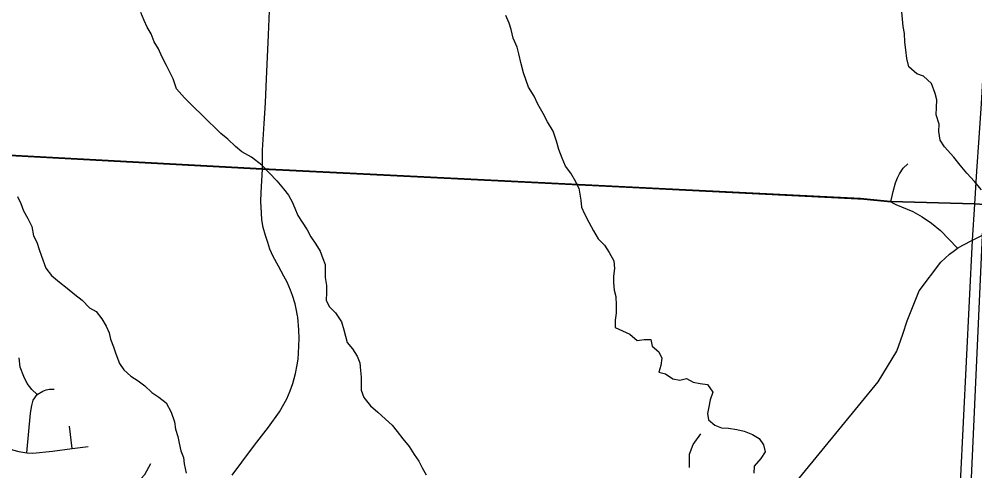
# Model space of a CAD drawing. Extents: x 114843 to 284848, y 317643 to 566895.
# Drawn here: x 206343 to 213915, y 447792 to 451370 of the extents above; entities that cross this region are included whole.
import ezdxf

# ---------------------------------------------------------------- set-up
doc = ezdxf.new("R2010")
doc.units = 0
for name, color, linetype in [('GM_X_City_Street', 7, 'Continuous'), ('GM_X_County', 7, 'Continuous'), ('GM_X_County_Road', 7, 'Continuous'), ('GM_X_Interstate_Route', 7, 'Continuous'), ('GM_X_Minor_River', 7, 'Continuous'), ('GM_X_Township', 7, 'Continuous'), ('GM_X_Township_Road', 7, 'Continuous')]:
    doc.layers.add(name, color=color, linetype=linetype)

msp = doc.modelspace()

# ---------------------------------------------------------------- linework, layer by layer
at = {"layer": 'GM_X_City_Street'}
msp.add_line((206764.3, 447968.1), (206741.3, 448146.8), dxfattribs=at)
for points in [[(208548.4, 449020.1), (208537.9, 449074.3), (208529.7, 449115.9), (208509.3, 449180.4), (208494.3, 449224.1), (208467.8, 449285.6), (208441.4, 449334), (208397.5, 449412.5), (208356.9, 449490.6), (208330.5, 449547.6), (208312.7, 449599.6), (208294.1, 449656.8), (208277.1, 449718.3), (208267.1, 449779.8), (208262.4, 449834.5), (208258.2, 449925.3), (208260, 449997.7), (208271.5, 450181.4)], [(211589.3, 446590), (211788.3, 446841.1), (212233.7, 447376.5), (212549.7, 447766.1), (213149, 448497), (213297.7, 448739.2), (213345.3, 448874.1), (213379.8, 448980.1), (213473, 449218.2), (213646.3, 449445.4), (213714.1, 449507.3), (213754.3, 449538.4), (213777, 449554.8), (213820.4, 449580), (213897.2, 449618.7), (213974.1, 449659.7), (213992.5, 449669.4), (214035.8, 449692.7), (214173.2, 449786.1), (214270.6, 449859.9), (214304.2, 449885.4)], [(208031.7, 447759), (208107.4, 447861.9), (208208.9, 447994.6), (208318.9, 448138.6), (208404.9, 448259.1), (208463.1, 448361.9), (208489.6, 448424.6), (208512.6, 448483.8), (208532.9, 448562.9), (208547.2, 448631.6), (208553.7, 448677.7), (208556.9, 448723.7), (208560, 448781), (208562.1, 448839.2), (208559.9, 448907.8), (208550.5, 449009.3), (208548.4, 449020.1)], [(206486, 448397.6), (206444.9, 448435.5), (206407.2, 448484.7), (206381.6, 448539.2), (206352.5, 448612.8), (206345, 448688.2)], [(206404.3, 447935.2), (206434.1, 448249.6), (206443.6, 448310), (206455.1, 448351.4), (206486, 448397.6), (206531, 448423.1), (206556.9, 448433.7), (206582.9, 448439.1), (206620.2, 448439.3)], [(211654.8, 447817.3), (211654, 447924.6), (211684.1, 448001.5), (211744.8, 448086.2)], [(206084.9, 448043.1), (206158, 448011.5), (206213.7, 447988.5), (206247.7, 447976.6), (206291.2, 447959.5), (206339.9, 447946), (206404.3, 447935.2)], [(206404.3, 447935.2), (206451.2, 447931.2), (206608.1, 447947.9), (206764.3, 447968.1), (206889.2, 447983.8)], [(206812.1, 447594.4), (206855.2, 447640.7), (206881.9, 447660.8), (206905.3, 447672.3), (206934.3, 447680.7), (206975.5, 447685.8), (207025.9, 447684.4), (207065, 447682.1), (207107.5, 447679.8), (207153.5, 447678.4), (207190.9, 447679.1), (207229.9, 447686.8), (207270.5, 447701.8), (207308.5, 447728.1), (207339.6, 447764), (207387.6, 447849.4)]]:
    msp.add_lwpolyline(points, dxfattribs=at)
at = {"layer": 'GM_X_County'}
for points in [[(205235.4, 450348.1), (208270.3, 450184.3), (213008.4, 449949), (213247.8, 449924.7), (213913, 449907), (213991.8, 449902.3), (214265.2, 449890), (214303.1, 449888.2), (214376.7, 449884.2), (217550, 449712.2), (217904.2, 449690.8), (218217.6, 449675.7), (219651.8, 449605.7), (220655.7, 449562.7), (222744, 449467.5)], [(222744, 449467.5), (220655.7, 449562.7), (219651.8, 449605.7), (218217.6, 449675.7), (217904.2, 449690.8), (217550, 449712.2), (214376.7, 449884.2), (214303.1, 449888.2), (214265.2, 449890), (213991.8, 449902.3), (213913, 449907), (213247.8, 449924.7), (213008.4, 449949), (208270.3, 450184.3), (205235.4, 450348.1)]]:
    msp.add_lwpolyline(points, dxfattribs=at)
at = {"layer": 'GM_X_County_Road'}
for p, q in [((205236.6, 450345.3), (207486.6, 450223.8)), ((207486.6, 450223.8), (208271.5, 450181.4)), ((208271.5, 450181.4), (211259, 450033.1)), ((211259, 450033.1), (212516.9, 449970.6)), ((212516.9, 449970.6), (212988.6, 449947.2))]:
    msp.add_line(p, q, dxfattribs=at)
for points in [[(208271.5, 450181.4), (208270.9, 450332.9), (208285.9, 450543), (208294.3, 450707.2), (208299.4, 450836.5), (208319, 451244.7), (208329.4, 451498.3), (208341, 451698), (208348, 451800.5), (208359.6, 451873.1), (208374.8, 451940.6), (208398.4, 452013.7), (208444.9, 452125.8), (208481.4, 452196.4), (208520.1, 452256.6), (208553.6, 452300.2), (208646.6, 452404.2), (208787.8, 452567.6), (208937.6, 452748.3), (208981, 452803.3), (209029.1, 452864.6)], [(212988.6, 449947.2), (213009.5, 449946.2), (213249, 449921.9)], [(213249, 449921.9), (213266.9, 449912.7), (213289.3, 449901.3), (213423.9, 449845.5), (213497.4, 449804.1), (213571.8, 449753.7), (213642.2, 449695.3), (213777, 449554.8)]]:
    msp.add_lwpolyline(points, dxfattribs=at)
at = {"layer": 'GM_X_Interstate_Route'}
for points in [[(213914.2, 449904.1), (213930.8, 450166.3), (213950.2, 450429), (213966.8, 450702.5), (214003.6, 451339)], [(213735.2, 446428.9), (213739, 446497.9), (213800.9, 447696.8), (213897.2, 449618.7), (213914.2, 449904.1)], [(213807.2, 446416.3), (213812.2, 446500.4), (213884.8, 447675.2), (213974.1, 449659.7), (213993, 449899.5)]]:
    msp.add_lwpolyline(points, dxfattribs=at)
at = {"layer": 'GM_X_Minor_River'}
for points in [[(208326.7, 450149.1), (208265.6, 450213.3), (208183.2, 450276.7), (208108.9, 450320.1), (208056.6, 450361.7), (207996.2, 450419.2), (207941.8, 450464.7), (207796.8, 450607.6), (207722.3, 450677), (207653.8, 450746.5), (207591.2, 450818), (207562.6, 450897.8), (207509.8, 451001.5), (207473.2, 451075.2), (207448.7, 451135.1), (207412.3, 451190.8), (207389.8, 451252.7), (207357.4, 451306.4), (207333, 451358.3), (207306.5, 451422.1)], [(213967.7, 450017.6), (213911.3, 450083.1), (213850.8, 450150.7), (213798.3, 450214.3), (213747.8, 450277.9), (213675.2, 450357.3), (213638.8, 450411.1), (213630.2, 450481.1), (213631.8, 450537.1), (213607.2, 450613), (213610.7, 450671.1), (213614.2, 450731.2), (213599.8, 450781.1), (213571.1, 450861), (213508.7, 450918.5), (213454.6, 450938), (213392.2, 450993.5), (213375.7, 451059.4), (213369.1, 451127.4), (213360.6, 451187.4), (213356.1, 451257.4), (213347.6, 451311.4), (213341.1, 451369.4), (213336.7, 451427.5)], [(210777.3, 450030), (210754.3, 450081.2), (210713.8, 450148.9), (210671.4, 450204.6), (210644.9, 450268.5), (210620.3, 450338.3), (210601.8, 450402.2), (210573.2, 450482), (210528.6, 450557.7), (210494.1, 450621.5), (210451.5, 450697.2), (210423, 450761), (210378.5, 450830.7), (210339.6, 450944.5), (210321, 451016.4), (210302.3, 451096.3), (210289.9, 451148.2), (210257.4, 451218), (210240.8, 451287.9), (210226.4, 451337.9), (210199.9, 451399.7)], [(208326.7, 450149.1), (208384.7, 450089.9), (208438.7, 450025.8), (208476.7, 449975.8), (208506.7, 449923.7), (208528.7, 449871.7), (208552.7, 449813.6), (208584.7, 449761.6), (208624.7, 449701.5), (208654.8, 449645.5), (208692.8, 449587.4), (208728.8, 449531.4), (208748.8, 449475.3), (208766.8, 449425.3), (208768.9, 449373.2), (208768.9, 449323.1), (208779, 449261.1), (208779.1, 449203), (208775.1, 449144.9), (208799.1, 449094.9), (208851.1, 449044.8), (208897.1, 448972.8), (208915.2, 448908.7), (208929.2, 448858.7), (208941.2, 448808.6), (208985.2, 448758.6), (209021.3, 448700.5), (209041.3, 448648.4), (209047.3, 448586.4), (209053.4, 448534.3), (209053.4, 448480.2), (209053.5, 448430.2), (209073.5, 448372.1), (209127.5, 448306.1), (209185.5, 448258.1), (209245.5, 448202), (209299.4, 448154), (209339.5, 448103.9), (209383.5, 448045.9), (209433.5, 447983.8), (209473.5, 447921.8), (209509.5, 447867.7), (209537.5, 447815.7), (209567.5, 447761.6)], [(210777.3, 450030), (210792.9, 449936.3), (210799.8, 449880.7), (210821.8, 449828.6), (210855.9, 449762.6), (210893.9, 449692.5), (210931.9, 449630.4), (210979.9, 449580.4), (211017.9, 449522.3), (211053.9, 449456.3), (211060, 449394.2), (211052, 449334.1), (211052.1, 449284.1), (211058.1, 449222), (211070.2, 449171.9), (211074.3, 449103.9), (211074.3, 449041.8), (211066.4, 448985.7), (211064.4, 448927.6), (211122.4, 448901.6), (211182.3, 448873.6), (211240.3, 448825.6), (211294.2, 448833.6), (211348.2, 448831.6), (211358.2, 448779.6), (211412.2, 448735.6), (211436.2, 448683.5), (211426.3, 448627.4), (211412.4, 448573.4), (211464.3, 448559.4), (211522.3, 448521.4), (211578.2, 448509.4), (211630.1, 448523.4), (211684.1, 448495.4), (211738, 448483.4), (211796, 448475.4), (211838, 448415.4), (211818.1, 448353.3), (211806.1, 448299.2), (211796.2, 448247.1), (211804.2, 448197.1), (211856.2, 448153.1), (211908.2, 448133.1), (211962.1, 448129.1), (212028, 448119.1), (212088, 448107.1), (212153.9, 448081.1), (212205.9, 448047.1), (212239.9, 447997), (212253.9, 447943), (212220, 447888.9), (212166.1, 447828.8), (212164.2, 447774.7)], [(206331.4, 449964.8), (206357.4, 449908.8), (206379.4, 449852.7), (206413.5, 449790.7), (206443.5, 449726.6), (206457.5, 449654.5), (206483.6, 449604.5), (206501.6, 449544.4), (206519.6, 449492.4), (206555.7, 449398.3), (206599.7, 449338.2), (206663.7, 449286.2), (206723.6, 449240.2), (206783.6, 449188.1), (206843.6, 449144.1), (206901.6, 449084), (206953.5, 449054), (206997.5, 448996), (207033.5, 448937.9), (207057.6, 448885.9), (207067.6, 448833.8), (207091.6, 448773.8), (207109.7, 448717.7), (207139.7, 448643.6), (207171.7, 448591.6), (207227.7, 448541.5), (207285.7, 448505.5), (207339.6, 448465.5), (207393.6, 448413.5), (207449.6, 448375.4), (207507.5, 448331.4), (207547.6, 448257.3), (207573.6, 448181.3), (207581.7, 448121.2), (207599.7, 448065.1), (207611.7, 448011.1), (207623.8, 447951), (207645.8, 447899), (207651.8, 447846.9), (207667.9, 447774.8)]]:
    msp.add_lwpolyline(points, dxfattribs=at)
at = {"layer": 'GM_X_Township'}
for points in [[(220889.3, 453866.4), (220716.1, 450708.4), (220655.7, 449562.7), (219651.8, 449605.7), (218217.6, 449675.7), (217904.2, 449690.8), (217550, 449712.2), (214376.7, 449884.2), (214303.1, 449888.2), (214265.2, 449890), (213991.8, 449902.3), (213913, 449907), (213247.8, 449924.7), (213008.4, 449949), (208270.3, 450184.3), (205235.4, 450348.1)], [(205235.4, 450348.1), (208270.3, 450184.3), (213008.4, 449949), (213247.8, 449924.7), (213913, 449907), (213991.8, 449902.3), (214265.2, 449890), (214303.1, 449888.2), (214376.7, 449884.2), (217550, 449712.2), (217904.2, 449690.8), (218217.6, 449675.7), (219651.8, 449605.7), (220655.7, 449562.7), (220559.1, 447635.1), (220518.7, 447071.7), (220475.6, 446371.2), (220489.8, 446204.6), (220390.2, 444377.6), (220214.5, 441051.4)]]:
    msp.add_lwpolyline(points, dxfattribs=at)
at = {"layer": 'GM_X_Township_Road'}
for p, q in [((205236.6, 450345.3), (207486.6, 450223.8)), ((207486.6, 450223.8), (208271.5, 450181.4)), ((208271.5, 450181.4), (211259, 450033.1)), ((211259, 450033.1), (212516.9, 449970.6)), ((212516.9, 449970.6), (212988.6, 449947.2))]:
    msp.add_line(p, q, dxfattribs=at)
for points in [[(213249, 449921.9), (213267, 450004.4), (213285.6, 450074.1), (213301.3, 450112.5), (213318.6, 450144.5), (213346.8, 450190.4), (213382.8, 450224.7)], [(212988.6, 449947.2), (213009.5, 449946.2), (213249, 449921.9)]]:
    msp.add_lwpolyline(points, dxfattribs=at)

doc.saveas('drawing.dxf')
